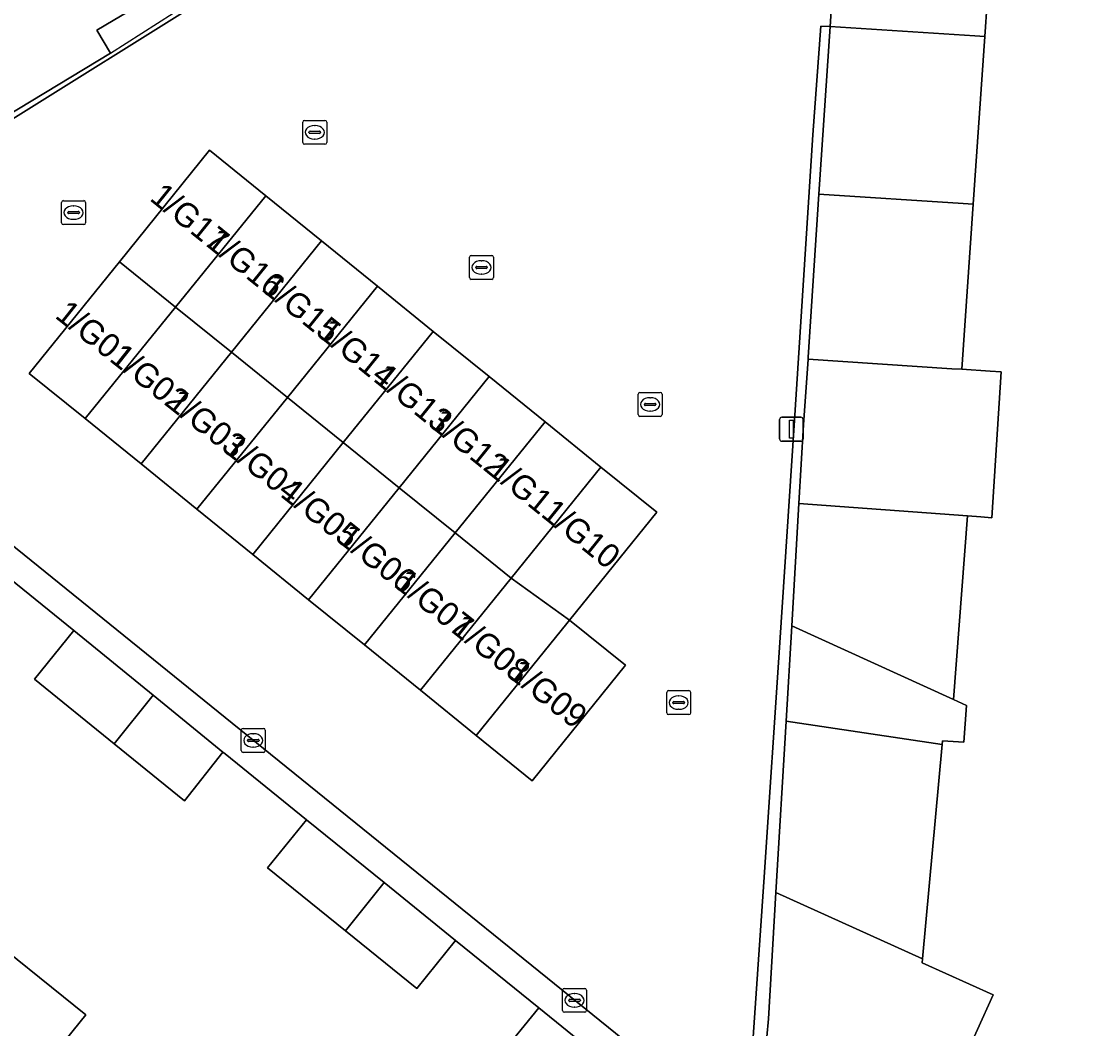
# Model space of a CAD drawing. Extents: x 160102 to 160934, y 382045 to 382923.
# Drawn here: x 160491.49 to 160536.3, y 382582.18 to 382624.26 of the extents above; entities that cross this region are included whole.
import ezdxf

# ---------------------------------------------------------------- set-up
doc = ezdxf.new("R2010")
doc.units = 0
for name, color, linetype in [('IMGEO_Erf', 7, 'Continuous'), ('IMGEO_Kolk', 7, 'Continuous'), ('IMGEO_Lichtmast', 7, 'Continuous'), ('IMGEO_Muur', 7, 'Continuous'), ('IMGEO_Pand', 7, 'Continuous'), ('IMGEO_Pand_nummerreeks', 7, 'Continuous'), ('IMGEO_Rijbaan_lokaal_open', 7, 'Continuous'), ('IMGEO_Voetpad_open', 7, 'Continuous')]:
    doc.layers.add(name, color=color, linetype=linetype)

msp = doc.modelspace()

# ---------------------------------------------------------------- linework, layer by layer
at = {"layer": 'IMGEO_Erf'}
for points in [[(160456.245, 382623.385), (160447.829, 382611.851), (160448.003, 382608.946), (160448.669, 382606.931), (160450.051, 382605.319), (160464.977, 382593.454), (160480.277, 382612.822), (160480.01, 382613.255), (160500, 382625.753), (160510.687, 382632.435), (160516.443, 382636.034), (160525.477, 382626.898), (160525.649, 382629.493), (160523.304, 382629.625), (160523.064, 382629.868), (160517.339, 382635.67), (160520.062, 382635.513), (160520.278, 382639.267), (160522.746, 382639.124), (160522.53, 382635.371), (160529.569, 382634.966), (160529.557, 382634.76), (160538.699, 382634.22)], [(160531.949, 382626.487), (160531.751, 382623.624), (160531.266, 382616.63), (160530.788, 382609.724), (160531.981, 382609.647), (160532.437, 382609.618), (160532.045, 382603.523), (160531.589, 382603.557), (160531.027, 382603.598), (160530.449, 382595.931), (160530.995, 382595.683), (160530.879, 382594.146), (160529.98, 382594.202), (160529.966, 382594.048), (160529.152, 382585.097), (160529.137, 382584.927), (160532.105, 382583.595), (160529.486, 382577.794)], [(160496.306, 382624.888), (160494.641, 382623.899), (160495.212, 382622.935), (160487.511, 382618.286), (160486.928, 382619.257), (160485.379, 382618.374), (160485.968, 382617.393), (160482.477, 382615.301), (160479.664, 382613.615), (160477.432, 382615.94), (160475.347, 382614.015), (160474.119, 382614.769), (160467.185, 382606.098), (160471.313, 382602.486), (160466.396, 382596.337)], [(160522.649, 382581.836), (160522.708, 382582.592), (160523.021, 382587.864), (160523.447, 382595.028), (160523.683, 382599.005), (160523.987, 382604.117), (160524.182, 382607.399), (160524.365, 382610.15), (160524.37, 382610.228), (160524.822, 382617.036), (160525.288, 382624.05), (160524.9, 382624.057), (160524.568, 382619.515), (160523.787, 382607.377), (160523.188, 382598.313), (160522.529, 382588.511), (160521.777, 382577.568)], [(160511.462, 382581.014), (160513.108, 382583.049), (160509.632, 382585.855), (160508.01, 382583.85), (160505.026, 382586.264), (160501.777, 382588.891), (160503.402, 382590.901), (160500, 382593.66), (160499.909, 382593.734), (160498.302, 382591.7), (160495.366, 382594.075), (160492.033, 382596.771), (160493.678, 382598.805), (160490.204, 382601.612)], [(160489.365, 382586.621), (160494.172, 382582.757), (160492.247, 382580.362)]]:
    msp.add_lwpolyline(points, dxfattribs=at)
at = {"layer": 'IMGEO_Kolk'}
for p, q in [((160503.247, 382619.2), (160503.247, 382620.052)), ((160503.322, 382620.126), (160504.174, 382620.126)), ((160503.735, 382619.906), (160503.76, 382619.906)), ((160504.248, 382620.052), (160504.248, 382619.2)), ((160503.506, 382619.62), (160503.506, 382619.632)), ((160503.944, 382619.583), (160503.546, 382619.583)), ((160503.549, 382619.669), (160503.947, 382619.669)), ((160503.99, 382619.632), (160503.99, 382619.62)), ((160504.174, 382619.126), (160503.322, 382619.126)), ((160503.758, 382619.346), (160503.733, 382619.346)), ((160493.165, 382615.844), (160493.165, 382616.696)), ((160493.24, 382616.77), (160494.092, 382616.77)), ((160494.166, 382616.696), (160494.166, 382615.844)), ((160493.424, 382616.264), (160493.424, 382616.276)), ((160493.467, 382616.313), (160493.865, 382616.313)), ((160493.653, 382616.55), (160493.678, 382616.55)), ((160493.908, 382616.276), (160493.908, 382616.264)), ((160493.862, 382616.227), (160493.464, 382616.227)), ((160493.676, 382615.99), (160493.651, 382615.99)), ((160494.092, 382615.77), (160493.24, 382615.77)), ((160510.292, 382614.482), (160511.144, 382614.482)), ((160510.217, 382613.556), (160510.217, 382614.408)), ((160510.519, 382614.025), (160510.917, 382614.025)), ((160510.705, 382614.262), (160510.73, 382614.262)), ((160511.218, 382614.408), (160511.218, 382613.556)), ((160510.476, 382613.976), (160510.476, 382613.988)), ((160510.914, 382613.939), (160510.516, 382613.939)), ((160510.728, 382613.702), (160510.703, 382613.702)), ((160510.96, 382613.988), (160510.96, 382613.976)), ((160511.144, 382613.482), (160510.292, 382613.482)), ((160517.265, 382607.831), (160517.265, 382608.683)), ((160517.34, 382608.757), (160518.192, 382608.757)), ((160518.266, 382608.683), (160518.266, 382607.831)), ((160517.524, 382608.251), (160517.524, 382608.263)), ((160517.962, 382608.214), (160517.564, 382608.214)), ((160517.567, 382608.3), (160517.965, 382608.3)), ((160517.753, 382608.537), (160517.778, 382608.537)), ((160518.008, 382608.263), (160518.008, 382608.251)), ((160518.192, 382607.757), (160517.34, 382607.757)), ((160517.776, 382607.977), (160517.751, 382607.977)), ((160518.459, 382595.372), (160518.459, 382596.224)), ((160518.534, 382596.298), (160519.386, 382596.298)), ((160518.947, 382596.078), (160518.972, 382596.078)), ((160519.46, 382596.224), (160519.46, 382595.372)), ((160518.718, 382595.792), (160518.718, 382595.804)), ((160519.156, 382595.755), (160518.758, 382595.755)), ((160518.761, 382595.841), (160519.159, 382595.841)), ((160519.202, 382595.804), (160519.202, 382595.792)), ((160519.386, 382595.298), (160518.534, 382595.298)), ((160518.97, 382595.518), (160518.945, 382595.518)), ((160500.678, 382593.792), (160500.678, 382594.644)), ((160500.753, 382594.718), (160501.605, 382594.718)), ((160501.166, 382594.498), (160501.191, 382594.498)), ((160501.679, 382594.644), (160501.679, 382593.792)), ((160500.937, 382594.212), (160500.937, 382594.224)), ((160501.375, 382594.175), (160500.977, 382594.175)), ((160500.98, 382594.261), (160501.378, 382594.261)), ((160501.189, 382593.938), (160501.164, 382593.938)), ((160501.421, 382594.224), (160501.421, 382594.212)), ((160501.605, 382593.718), (160500.753, 382593.718)), ((160514.106, 382582.932), (160514.106, 382583.784)), ((160514.181, 382583.858), (160515.033, 382583.858)), ((160514.594, 382583.638), (160514.619, 382583.638)), ((160515.107, 382583.784), (160515.107, 382582.932)), ((160514.365, 382583.352), (160514.365, 382583.364)), ((160514.803, 382583.315), (160514.405, 382583.315)), ((160514.408, 382583.401), (160514.806, 382583.401)), ((160514.617, 382583.078), (160514.592, 382583.078)), ((160514.849, 382583.364), (160514.849, 382583.352)), ((160515.033, 382582.858), (160514.181, 382582.858))]:
    msp.add_line(p, q, dxfattribs=at)
for points in [[(160503.247, 382619.2), (160503.247, 382620.052)], [(160503.322, 382620.126), (160504.174, 382620.126)], [(160504.248, 382620.052), (160504.248, 382619.2)], [(160504.174, 382619.126), (160503.322, 382619.126)], [(160493.165, 382615.844), (160493.165, 382616.696)], [(160493.24, 382616.77), (160494.092, 382616.77)], [(160494.166, 382616.696), (160494.166, 382615.844)], [(160494.092, 382615.77), (160493.24, 382615.77)], [(160510.292, 382614.482), (160511.144, 382614.482)], [(160510.217, 382613.556), (160510.217, 382614.408)], [(160511.218, 382614.408), (160511.218, 382613.556)], [(160511.144, 382613.482), (160510.292, 382613.482)], [(160517.265, 382607.831), (160517.265, 382608.683)], [(160517.34, 382608.757), (160518.192, 382608.757)], [(160518.266, 382608.683), (160518.266, 382607.831)], [(160518.192, 382607.757), (160517.34, 382607.757)], [(160518.459, 382595.372), (160518.459, 382596.224)], [(160518.534, 382596.298), (160519.386, 382596.298)], [(160519.46, 382596.224), (160519.46, 382595.372)], [(160519.386, 382595.298), (160518.534, 382595.298)], [(160500.678, 382593.792), (160500.678, 382594.644)], [(160500.753, 382594.718), (160501.605, 382594.718)], [(160501.679, 382594.644), (160501.679, 382593.792)], [(160501.605, 382593.718), (160500.753, 382593.718)], [(160514.106, 382582.932), (160514.106, 382583.784)], [(160514.181, 382583.858), (160515.033, 382583.858)], [(160515.107, 382583.784), (160515.107, 382582.932)], [(160515.033, 382582.858), (160514.181, 382582.858)]]:
    msp.add_lwpolyline(points, dxfattribs=at)
for centre, radius, start, end in [((160503.324, 382620.05), 0.0765, 91.552, 178.448), ((160503.324, 382620.05), 0.0765, 91.552, 178.448), ((160504.172, 382620.05), 0.0765, 1.552, 88.448), ((160504.172, 382620.05), 0.0765, 1.552, 88.448), ((160503.546, 382619.629), 0.0403, 85.8775, 175.7526), ((160503.543, 382619.619), 0.0366, 178.938, 274.7102), ((160503.947, 382619.626), 0.043, 264.8664, 352.4533), ((160503.951, 382619.631), 0.0386, 1.7309, 96.639), ((160503.324, 382619.202), 0.0765, 181.552, 268.448), ((160503.324, 382619.202), 0.0765, 181.552, 268.448), ((160504.172, 382619.202), 0.0765, 271.552, 358.448), ((160504.172, 382619.202), 0.0765, 271.552, 358.448), ((160493.242, 382616.694), 0.0765, 91.552, 178.448), ((160493.242, 382616.694), 0.0765, 91.552, 178.448), ((160494.09, 382616.694), 0.0765, 1.552, 88.448), ((160494.09, 382616.694), 0.0765, 1.552, 88.448), ((160493.464, 382616.273), 0.0403, 85.8775, 175.7526), ((160493.461, 382616.263), 0.0366, 178.938, 274.7102), ((160493.865, 382616.27), 0.043, 264.8664, 352.4533), ((160493.869, 382616.275), 0.0386, 1.7309, 96.639), ((160493.242, 382615.846), 0.0765, 181.552, 268.448), ((160493.242, 382615.846), 0.0765, 181.552, 268.448), ((160494.09, 382615.846), 0.0765, 271.552, 358.448), ((160494.09, 382615.846), 0.0765, 271.552, 358.448), ((160510.294, 382614.406), 0.0765, 91.552, 178.448), ((160510.294, 382614.406), 0.0765, 91.552, 178.448), ((160511.142, 382614.406), 0.0765, 1.552, 88.448), ((160511.142, 382614.406), 0.0765, 1.552, 88.448), ((160510.516, 382613.985), 0.0403, 85.8775, 175.7526), ((160510.921, 382613.987), 0.0386, 1.7309, 96.639), ((160510.294, 382613.558), 0.0765, 181.552, 268.448), ((160510.294, 382613.558), 0.0765, 181.552, 268.448), ((160510.513, 382613.975), 0.0366, 178.938, 274.7102), ((160510.917, 382613.982), 0.043, 264.8664, 352.4533), ((160511.142, 382613.558), 0.0765, 271.552, 358.448), ((160511.142, 382613.558), 0.0765, 271.552, 358.448), ((160517.342, 382608.681), 0.0765, 91.552, 178.448), ((160517.342, 382608.681), 0.0765, 91.552, 178.448), ((160518.19, 382608.681), 0.0765, 1.552, 88.448), ((160518.19, 382608.681), 0.0765, 1.552, 88.448), ((160517.564, 382608.26), 0.0403, 85.8775, 175.7526), ((160517.561, 382608.25), 0.0366, 178.938, 274.7102), ((160517.965, 382608.257), 0.043, 264.8664, 352.4533), ((160517.969, 382608.262), 0.0386, 1.7309, 96.639), ((160517.342, 382607.833), 0.0765, 181.552, 268.448), ((160517.342, 382607.833), 0.0765, 181.552, 268.448), ((160518.19, 382607.833), 0.0765, 271.552, 358.448), ((160518.19, 382607.833), 0.0765, 271.552, 358.448), ((160518.536, 382596.222), 0.0765, 91.552, 178.448), ((160518.536, 382596.222), 0.0765, 91.552, 178.448), ((160519.384, 382596.222), 0.0765, 1.552, 88.448), ((160519.384, 382596.222), 0.0765, 1.552, 88.448), ((160518.758, 382595.801), 0.0403, 85.8775, 175.7526), ((160518.755, 382595.791), 0.0366, 178.938, 274.7102), ((160519.159, 382595.798), 0.043, 264.8664, 352.4533), ((160519.163, 382595.803), 0.0386, 1.7309, 96.639), ((160518.536, 382595.374), 0.0765, 181.552, 268.448), ((160518.536, 382595.374), 0.0765, 181.552, 268.448), ((160519.384, 382595.374), 0.0765, 271.552, 358.448), ((160519.384, 382595.374), 0.0765, 271.552, 358.448), ((160500.755, 382594.642), 0.0765, 91.552, 178.448), ((160500.755, 382594.642), 0.0765, 91.552, 178.448), ((160501.603, 382594.642), 0.0765, 1.552, 88.448), ((160501.603, 382594.642), 0.0765, 1.552, 88.448), ((160500.977, 382594.221), 0.0403, 85.8775, 175.7526), ((160500.974, 382594.211), 0.0366, 178.938, 274.7102), ((160501.378, 382594.218), 0.043, 264.8664, 352.4533), ((160501.382, 382594.223), 0.0386, 1.7309, 96.639), ((160500.755, 382593.794), 0.0765, 181.552, 268.448), ((160500.755, 382593.794), 0.0765, 181.552, 268.448), ((160501.603, 382593.794), 0.0765, 271.552, 358.448), ((160501.603, 382593.794), 0.0765, 271.552, 358.448), ((160514.183, 382583.782), 0.0765, 91.552, 178.448), ((160514.183, 382583.782), 0.0765, 91.552, 178.448), ((160515.031, 382583.782), 0.0765, 1.552, 88.448), ((160515.031, 382583.782), 0.0765, 1.552, 88.448), ((160514.405, 382583.361), 0.0403, 85.8775, 175.7526), ((160514.402, 382583.351), 0.0366, 178.938, 274.7102), ((160514.806, 382583.358), 0.043, 264.8664, 352.4533), ((160514.81, 382583.363), 0.0386, 1.7309, 96.639), ((160514.183, 382582.934), 0.0765, 181.552, 268.448), ((160514.183, 382582.934), 0.0765, 181.552, 268.448), ((160515.031, 382582.934), 0.0765, 271.552, 358.448), ((160515.031, 382582.934), 0.0765, 271.552, 358.448)]:
    msp.add_arc(centre, radius, start, end, dxfattribs=at)
for centre, major_axis, ratio, start_param, end_param in [((160503.734, 382619.626), (-0.387, 0.002), 0.722429, 4.712389, 7.853982), ((160503.759, 382619.626), (-0.39, 0.002), 0.717154, 1.570796, 4.712389), ((160493.652, 382616.27), (-0.387, 0.002), 0.722429, 4.712389, 7.853982), ((160493.677, 382616.27), (-0.39, 0.002), 0.717154, 1.570796, 4.712389), ((160510.704, 382613.982), (-0.387, 0.002), 0.722429, 4.712389, 7.853982), ((160510.729, 382613.982), (-0.39, 0.002), 0.717154, 1.570796, 4.712389), ((160517.752, 382608.257), (-0.387, 0.002), 0.722429, 4.712389, 7.853982), ((160517.777, 382608.257), (-0.39, 0.002), 0.717154, 1.570796, 4.712389), ((160518.946, 382595.798), (-0.387, 0.002), 0.722429, 4.712389, 7.853982), ((160518.971, 382595.798), (-0.39, 0.002), 0.717154, 1.570796, 4.712389), ((160501.165, 382594.218), (-0.387, 0.002), 0.722429, 4.712389, 7.853982), ((160501.19, 382594.218), (-0.39, 0.002), 0.717154, 1.570796, 4.712389), ((160514.593, 382583.358), (-0.387, 0.002), 0.722429, 4.712389, 7.853982), ((160514.618, 382583.358), (-0.39, 0.002), 0.717154, 1.570796, 4.712389)]:
    msp.add_ellipse(centre, major_axis=major_axis, ratio=ratio, start_param=start_param, end_param=end_param, dxfattribs=at)
at = {"layer": 'IMGEO_Lichtmast'}
for p, q in [((160523.174, 382606.82), (160523.174, 382607.62)), ((160523.174, 382607.62), (160523.174, 382606.82)), ((160523.274, 382607.72), (160524.064, 382607.72)), ((160524.064, 382607.72), (160523.274, 382607.72)), ((160524.164, 382607.62), (160524.164, 382606.82)), ((160524.164, 382606.82), (160524.164, 382607.62)), ((160524.064, 382606.72), (160523.274, 382606.72)), ((160523.274, 382606.72), (160524.064, 382606.72))]:
    msp.add_line(p, q, dxfattribs=at)
msp.add_lwpolyline([(160523.594, 382607.595), (160523.744, 382607.595), (160523.744, 382606.845), (160523.594, 382606.845), (160523.594, 382607.595)], dxfattribs=at)
for centre, start, end in [((160523.274, 382607.62), 90, 180), ((160523.274, 382607.62), 90, 180), ((160524.064, 382607.62), 0, 90), ((160524.064, 382607.62), 360, 90), ((160523.274, 382606.82), 180, 270), ((160523.274, 382606.82), 180, 270), ((160524.064, 382606.82), 270, 0), ((160524.064, 382606.82), 270, 0)]:
    msp.add_arc(centre, 0.1, start, end, dxfattribs=at)
at = {"layer": 'IMGEO_Muur'}
msp.add_lwpolyline([(160495.212, 382622.935), (160499.797, 382625.871)], dxfattribs=at)
at = {"layer": 'IMGEO_Pand'}
for points in [[(160477.432, 382615.94), (160479.664, 382613.615), (160482.477, 382615.301), (160485.968, 382617.393), (160485.379, 382618.374), (160486.928, 382619.257), (160487.511, 382618.286), (160495.212, 382622.935), (160494.641, 382623.899), (160496.306, 382624.888), (160494.782, 382627.419), (160491.499, 382625.469), (160489.904, 382628.108), (160486.865, 382626.272), (160487.382, 382625.416), (160484.334, 382623.575), (160485.332, 382621.923), (160483.791, 382620.991), (160482.792, 382622.642), (160479.292, 382620.529), (160475.509, 382618.245)], [(160531.949, 382626.487), (160531.535, 382626.513), (160525.477, 382626.898), (160525.288, 382624.05), (160531.337, 382623.651), (160531.751, 382623.624)], [(160531.751, 382623.624), (160531.337, 382623.651), (160525.288, 382624.05), (160524.822, 382617.036), (160530.853, 382616.656), (160531.266, 382616.63)], [(160499.348, 382618.879), (160495.582, 382614.216), (160497.927, 382612.323), (160501.697, 382616.978)], [(160504.032, 382615.088), (160501.697, 382616.978), (160497.927, 382612.323), (160500.264, 382610.435)], [(160531.266, 382616.63), (160530.853, 382616.656), (160524.822, 382617.036), (160524.37, 382610.228), (160524.365, 382610.15), (160530.376, 382609.75), (160530.788, 382609.724)], [(160506.367, 382613.198), (160504.032, 382615.088), (160500.264, 382610.435), (160502.602, 382608.548)], [(160491.817, 382609.553), (160494.152, 382607.662), (160497.927, 382612.323), (160495.582, 382614.216)], [(160506.367, 382613.198), (160502.602, 382608.548), (160504.939, 382606.66), (160508.703, 382611.308)], [(160496.487, 382605.771), (160500.264, 382610.435), (160497.927, 382612.323), (160494.152, 382607.662)], [(160511.038, 382609.418), (160508.703, 382611.308), (160504.939, 382606.66), (160507.277, 382604.773)], [(160496.487, 382605.771), (160498.822, 382603.88), (160502.602, 382608.548), (160500.264, 382610.435)], [(160531.981, 382609.647), (160530.788, 382609.724), (160530.376, 382609.75), (160524.365, 382610.15), (160524.182, 382607.399), (160523.987, 382604.117), (160531.027, 382603.598), (160531.589, 382603.557), (160532.045, 382603.523), (160532.437, 382609.618)], [(160509.614, 382602.885), (160513.374, 382607.528), (160511.038, 382609.418), (160507.277, 382604.773)], [(160498.822, 382603.88), (160501.157, 382601.989), (160504.939, 382606.66), (160502.602, 382608.548)], [(160509.614, 382602.885), (160511.952, 382600.997), (160515.709, 382605.637), (160513.374, 382607.528)], [(160503.491, 382600.099), (160507.277, 382604.773), (160504.939, 382606.66), (160501.157, 382601.989)], [(160511.952, 382600.997), (160514.402, 382599.247), (160518.044, 382603.748), (160515.709, 382605.637)], [(160509.614, 382602.885), (160507.277, 382604.773), (160503.491, 382600.099), (160505.826, 382598.208)], [(160531.027, 382603.598), (160523.987, 382604.117), (160523.683, 382599.005), (160530.449, 382595.931)], [(160509.614, 382602.885), (160505.826, 382598.208), (160508.161, 382596.317), (160511.952, 382600.997)], [(160508.161, 382596.317), (160510.496, 382594.426), (160514.29, 382599.109), (160514.402, 382599.247), (160511.952, 382600.997)], [(160514.402, 382599.247), (160514.29, 382599.109), (160510.496, 382594.426), (160512.831, 382592.535), (160516.741, 382597.358)], [(160496.997, 382596.104), (160493.678, 382598.805), (160492.033, 382596.771), (160495.366, 382594.075)], [(160530.449, 382595.931), (160523.683, 382599.005), (160523.447, 382595.028), (160529.966, 382594.048), (160529.98, 382594.202), (160530.879, 382594.146), (160530.995, 382595.683)], [(160496.997, 382596.104), (160495.366, 382594.075), (160498.302, 382591.7), (160499.909, 382593.734)], [(160529.966, 382594.048), (160523.447, 382595.028), (160523.021, 382587.864), (160529.152, 382585.097)], [(160506.643, 382588.276), (160503.402, 382590.901), (160501.777, 382588.891), (160505.026, 382586.264)], [(160506.643, 382588.276), (160505.026, 382586.264), (160508.01, 382583.85), (160509.632, 382585.855)], [(160522.649, 382581.836), (160529.486, 382577.794), (160532.105, 382583.595), (160529.137, 382584.927), (160529.152, 382585.097), (160523.021, 382587.864), (160522.708, 382582.592)], [(160492.247, 382580.362), (160494.172, 382582.757), (160489.365, 382586.621), (160487.442, 382584.218), (160483.149, 382578.878), (160487.952, 382575.018)], [(160514.58, 382578.492), (160516.219, 382580.531), (160513.108, 382583.049), (160511.462, 382581.014)]]:
    msp.add_lwpolyline(points, close=True, dxfattribs=at)
at = {"layer": 'IMGEO_Rijbaan_lokaal_open'}
for points in [[(160482.098, 382608.167), (160482.828, 382609.057), (160500, 382595.174), (160521.777, 382577.568), (160522.529, 382588.511), (160523.188, 382598.313), (160523.787, 382607.377), (160524.568, 382619.515), (160524.9, 382624.057), (160525.288, 382624.05), (160525.477, 382626.898), (160516.443, 382636.034), (160510.687, 382632.435), (160500, 382625.753), (160480.01, 382613.255), (160480.277, 382612.822), (160464.977, 382593.454), (160462.972, 382590.915), (160466.307, 382588.202), (160468.365, 382590.761), (160472.653, 382596.093), (160480.439, 382606.115)], [(160495.582, 382614.216), (160499.348, 382618.879), (160501.697, 382616.978), (160504.032, 382615.088), (160506.367, 382613.198), (160508.703, 382611.308), (160511.038, 382609.418), (160513.374, 382607.528), (160515.709, 382605.637), (160518.044, 382603.748), (160514.402, 382599.247), (160516.741, 382597.358), (160512.831, 382592.535), (160510.496, 382594.426), (160508.161, 382596.317), (160505.826, 382598.208), (160503.491, 382600.099), (160501.157, 382601.989), (160498.822, 382603.88), (160496.487, 382605.771), (160494.152, 382607.662), (160491.817, 382609.553)]]:
    msp.add_lwpolyline(points, close=True, dxfattribs=at)
at = {"layer": 'IMGEO_Voetpad_open'}
msp.add_lwpolyline([(160509.632, 382585.855), (160513.108, 382583.049), (160516.219, 382580.531), (160519.258, 382578.07), (160521.653, 382576.138), (160521.777, 382577.568), (160500, 382595.174), (160482.828, 382609.057), (160482.098, 382608.167), (160485.25, 382605.608), (160487.051, 382604.16), (160490.204, 382601.612), (160493.678, 382598.805), (160496.997, 382596.104), (160499.909, 382593.734), (160500, 382593.66), (160503.402, 382590.901), (160506.643, 382588.276)], close=True, dxfattribs=at)

# ---------------------------------------------------------------- texts
at = {"layer": 'IMGEO_Pand_nummerreeks'}
for s, rotation, p in [('1/G17', 321.0915, (160496.804, 382616.814)), ('1/G16', 321.0915, (160499.14, 382614.929)), ('1/G15', 321.0915, (160501.475, 382613.044)), ('1/G01', 321.616, (160492.844, 382611.907)), ('1/G14', 321.0915, (160503.811, 382611.159)), ('1/G02', 321.616, (160495.128, 382610.097)), ('1/G13', 321.0915, (160506.147, 382609.274)), ('1/G03', 321.616, (160497.509, 382608.212)), ('1/G12', 321.0915, (160508.477, 382607.392)), ('1/G04', 321.616, (160499.884, 382606.33)), ('1/G11', 321.0915, (160510.904, 382605.434)), ('1/G05', 321.616, (160502.26, 382604.448)), ('1/G10', 321.0915, (160513.156, 382603.616)), ('1/G06', 321.616, (160504.636, 382602.566)), ('1/G07', 321.616, (160507.011, 382600.684)), ('1/G08', 321.616, (160509.389, 382598.8)), ('1/G09', 321.616, (160511.76, 382596.923))]:
    msp.add_text(s, height=1, rotation=rotation, dxfattribs=at).set_placement(p)

doc.saveas('drawing.dxf')
